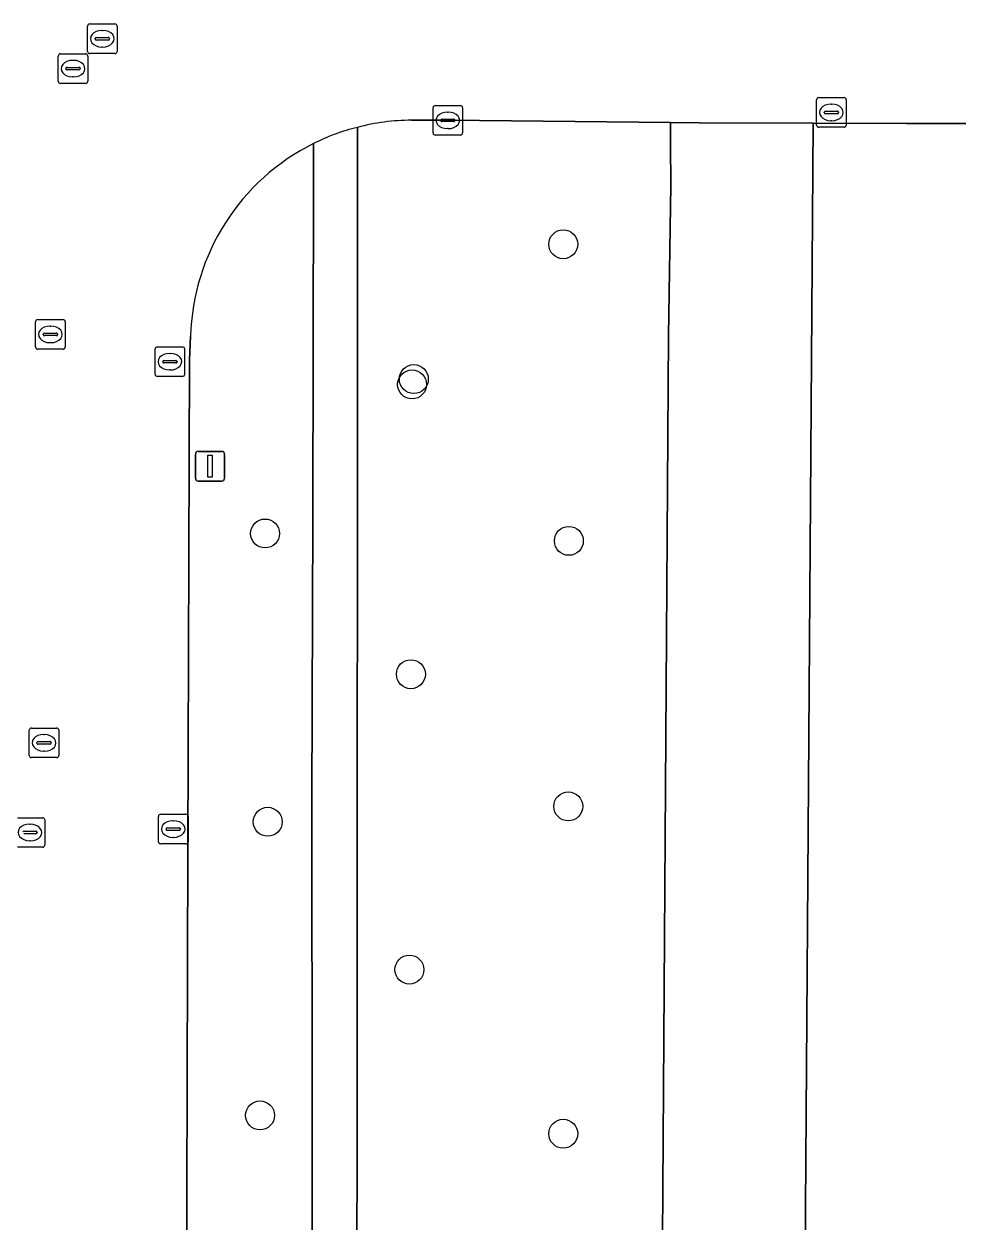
# Model space of a CAD drawing. Extents: x 161477 to 163040, y 383680 to 384871.
# Drawn here: x 162512.48 to 162544.02, y 384303.58 to 384344.06 of the extents above; entities that cross this region are included whole.
import ezdxf

# ---------------------------------------------------------------- set-up
doc = ezdxf.new("R2010")
doc.units = 0
for name, color, linetype in [('IMGEO_Berm_groen', 7, 'Continuous'), ('IMGEO_Boom', 7, 'Continuous'), ('IMGEO_Groenvoorziening', 7, 'Continuous'), ('IMGEO_Kolk', 7, 'Continuous'), ('IMGEO_Lichtmast', 7, 'Continuous'), ('IMGEO_Parkeervlak_open', 7, 'Continuous'), ('IMGEO_Rijbaan_lokaal_open', 7, 'Continuous'), ('IMGEO_Rioolput', 7, 'Continuous'), ('IMGEO_Voetpad_open', 7, 'Continuous')]:
    doc.layers.add(name, color=color, linetype=linetype)

msp = doc.modelspace()

# ---------------------------------------------------------------- linework, layer by layer
at = {"layer": 'IMGEO_Berm_groen'}
for points in [[(162522.224, 384296.557), (162522.227, 384306.86), (162522.213, 384317.825), (162522.25, 384327.378), (162522.27, 384338.795), (162522.272, 384340.014)], [(162518.115, 384333.498), (162518.081, 384332.698), (162518.018, 384316.156), (162517.965, 384296.632), (162517.93, 384292.385), (162517.892, 384270.515)]]:
    msp.add_lwpolyline(points, dxfattribs=at)
msp.add_arc((162525.6, 384333.307), 7.487, 116.3884, 178.5384, dxfattribs=at)
at = {"layer": 'IMGEO_Boom'}
for centre in [(162530.71, 384336.61), (162525.6, 384331.87), (162525.66, 384332.05), (162520.63, 384326.83), (162530.9, 384326.58), (162525.56, 384322.07), (162530.88, 384317.6), (162520.72, 384317.08), (162525.51, 384312.08), (162520.46, 384307.15), (162530.71, 384306.53)]:
    msp.add_circle(centre, 0.489, dxfattribs=at)
at = {"layer": 'IMGEO_Groenvoorziening'}
for points in [[(162534.269, 384333.514), (162534.351, 384338.605), (162534.334, 384340.001), (162534.332, 384340.528), (162534.332, 384340.724), (162526.809, 384340.801), (162525.58, 384340.805)], [(162523.755, 384340.563), (162523.756, 384338.74), (162523.759, 384327.253), (162523.748, 384317.675), (162523.74, 384312.001), (162523.728, 384296.411), (162523.728, 384282.384), (162523.685, 384266.168), (162523.683, 384265.174), (162535.134, 384265.068), (162535.14, 384265.668), (162535.422, 384297.291), (162534.034, 384297.882), (162534.269, 384333.514)]]:
    msp.add_lwpolyline(points, dxfattribs=at)
msp.add_arc((162525.597, 384333.673), 7.132, 90.1377, 104.9694, dxfattribs=at)
at = {"layer": 'IMGEO_Kolk'}
for p, q in [((162539.35, 384341.568), (162540.202, 384341.568)), ((162526.308, 384340.374), (162526.308, 384341.226)), ((162526.383, 384341.3), (162527.235, 384341.3)), ((162527.309, 384341.226), (162527.309, 384340.374)), ((162539.275, 384340.642), (162539.275, 384341.494)), ((162539.763, 384341.348), (162539.788, 384341.348)), ((162540.276, 384341.494), (162540.276, 384340.642)), ((162526.567, 384340.794), (162526.567, 384340.806)), ((162527.005, 384340.757), (162526.607, 384340.757)), ((162526.61, 384340.843), (162527.008, 384340.843)), ((162526.796, 384341.08), (162526.821, 384341.08)), ((162527.051, 384340.806), (162527.051, 384340.794)), ((162539.534, 384341.062), (162539.534, 384341.074)), ((162539.972, 384341.025), (162539.574, 384341.025)), ((162539.577, 384341.111), (162539.975, 384341.111)), ((162539.786, 384340.788), (162539.761, 384340.788)), ((162540.018, 384341.074), (162540.018, 384341.062)), ((162526.819, 384340.52), (162526.794, 384340.52)), ((162540.202, 384340.568), (162539.35, 384340.568)), ((162527.235, 384340.3), (162526.383, 384340.3)), ((162512.874, 384333.136), (162512.874, 384333.988)), ((162512.949, 384334.062), (162513.801, 384334.062)), ((162513.875, 384333.988), (162513.875, 384333.136)), ((162513.133, 384333.556), (162513.133, 384333.568)), ((162513.571, 384333.519), (162513.173, 384333.519)), ((162513.176, 384333.605), (162513.574, 384333.605)), ((162513.362, 384333.842), (162513.387, 384333.842)), ((162513.617, 384333.568), (162513.617, 384333.556)), ((162513.801, 384333.062), (162512.949, 384333.062)), ((162513.385, 384333.282), (162513.36, 384333.282)), ((162516.912, 384332.213), (162516.912, 384333.065)), ((162516.987, 384333.139), (162517.839, 384333.139)), ((162517.913, 384333.065), (162517.913, 384332.213)), ((162517.171, 384332.633), (162517.171, 384332.645)), ((162517.214, 384332.682), (162517.612, 384332.682)), ((162517.4, 384332.919), (162517.425, 384332.919)), ((162517.655, 384332.645), (162517.655, 384332.633)), ((162517.609, 384332.596), (162517.211, 384332.596)), ((162517.423, 384332.359), (162517.398, 384332.359)), ((162517.839, 384332.139), (162516.987, 384332.139)), ((162517.027, 384316.407), (162517.027, 384317.259)), ((162517.102, 384317.333), (162517.954, 384317.333)), ((162518.028, 384317.259), (162518.028, 384316.407)), ((162512.257, 384317.218), (162513.109, 384317.218)), ((162512.67, 384316.998), (162512.695, 384316.998)), ((162513.183, 384317.144), (162513.183, 384316.292)), ((162517.329, 384316.876), (162517.727, 384316.876)), ((162517.515, 384317.113), (162517.54, 384317.113)), ((162512.879, 384316.675), (162512.481, 384316.675)), ((162512.484, 384316.761), (162512.882, 384316.761)), ((162512.925, 384316.724), (162512.925, 384316.712)), ((162517.286, 384316.827), (162517.286, 384316.839)), ((162517.724, 384316.79), (162517.326, 384316.79)), ((162517.538, 384316.553), (162517.513, 384316.553)), ((162517.77, 384316.839), (162517.77, 384316.827)), ((162513.109, 384316.218), (162512.257, 384316.218)), ((162512.693, 384316.438), (162512.668, 384316.438)), ((162517.954, 384316.333), (162517.102, 384316.333))]:
    msp.add_line(p, q, dxfattribs=at)
for points in [[(162539.35, 384341.568), (162540.202, 384341.568)], [(162526.308, 384340.374), (162526.308, 384341.226)], [(162526.383, 384341.3), (162527.235, 384341.3)], [(162527.309, 384341.226), (162527.309, 384340.374)], [(162539.275, 384340.642), (162539.275, 384341.494)], [(162540.276, 384341.494), (162540.276, 384340.642)], [(162540.202, 384340.568), (162539.35, 384340.568)], [(162527.235, 384340.3), (162526.383, 384340.3)], [(162512.874, 384333.136), (162512.874, 384333.988)], [(162512.949, 384334.062), (162513.801, 384334.062)], [(162513.875, 384333.988), (162513.875, 384333.136)], [(162513.801, 384333.062), (162512.949, 384333.062)], [(162516.912, 384332.213), (162516.912, 384333.065)], [(162516.987, 384333.139), (162517.839, 384333.139)], [(162517.913, 384333.065), (162517.913, 384332.213)], [(162517.839, 384332.139), (162516.987, 384332.139)], [(162517.027, 384316.407), (162517.027, 384317.259)], [(162517.102, 384317.333), (162517.954, 384317.333)], [(162518.028, 384317.259), (162518.028, 384316.407)], [(162512.257, 384317.218), (162513.109, 384317.218)], [(162513.183, 384317.144), (162513.183, 384316.292)], [(162513.109, 384316.218), (162512.257, 384316.218)], [(162517.954, 384316.333), (162517.102, 384316.333)]]:
    msp.add_lwpolyline(points, dxfattribs=at)
for centre, radius, start, end in [((162539.352, 384341.492), 0.0765, 91.552, 178.448), ((162539.352, 384341.492), 0.0765, 91.552, 178.448), ((162540.2, 384341.492), 0.0765, 1.552, 88.448), ((162540.2, 384341.492), 0.0765, 1.552, 88.448), ((162526.385, 384341.224), 0.0765, 91.552, 178.448), ((162526.385, 384341.224), 0.0765, 91.552, 178.448), ((162527.233, 384341.224), 0.0765, 1.552, 88.448), ((162527.233, 384341.224), 0.0765, 1.552, 88.448), ((162526.607, 384340.803), 0.0403, 85.8775, 175.7526), ((162526.604, 384340.793), 0.0366, 178.938, 274.7102), ((162527.008, 384340.8), 0.043, 264.8664, 352.4533), ((162527.012, 384340.805), 0.0386, 1.7309, 96.639), ((162539.574, 384341.071), 0.0403, 85.8775, 175.7526), ((162539.571, 384341.061), 0.0366, 178.938, 274.7102), ((162539.975, 384341.068), 0.043, 264.8664, 352.4533), ((162539.979, 384341.073), 0.0386, 1.7309, 96.639), ((162526.385, 384340.376), 0.0765, 181.552, 268.448), ((162526.385, 384340.376), 0.0765, 181.552, 268.448), ((162527.233, 384340.376), 0.0765, 271.552, 358.448), ((162527.233, 384340.376), 0.0765, 271.552, 358.448), ((162539.352, 384340.644), 0.0765, 181.552, 268.448), ((162539.352, 384340.644), 0.0765, 181.552, 268.448), ((162540.2, 384340.644), 0.0765, 271.552, 358.448), ((162540.2, 384340.644), 0.0765, 271.552, 358.448), ((162512.951, 384333.986), 0.0765, 91.552, 178.448), ((162512.951, 384333.986), 0.0765, 91.552, 178.448), ((162513.799, 384333.986), 0.0765, 1.552, 88.448), ((162513.799, 384333.986), 0.0765, 1.552, 88.448), ((162513.173, 384333.565), 0.0403, 85.8775, 175.7526), ((162513.17, 384333.555), 0.0366, 178.938, 274.7102), ((162513.574, 384333.562), 0.043, 264.8664, 352.4533), ((162513.578, 384333.567), 0.0386, 1.7309, 96.639), ((162512.951, 384333.138), 0.0765, 181.552, 268.448), ((162512.951, 384333.138), 0.0765, 181.552, 268.448), ((162513.799, 384333.138), 0.0765, 271.552, 358.448), ((162513.799, 384333.138), 0.0765, 271.552, 358.448), ((162516.989, 384333.063), 0.0765, 91.552, 178.448), ((162516.989, 384333.063), 0.0765, 91.552, 178.448), ((162517.837, 384333.063), 0.0765, 1.552, 88.448), ((162517.837, 384333.063), 0.0765, 1.552, 88.448), ((162517.211, 384332.642), 0.0403, 85.8775, 175.7526), ((162517.616, 384332.644), 0.0386, 1.7309, 96.639), ((162517.208, 384332.632), 0.0366, 178.938, 274.7102), ((162517.612, 384332.639), 0.043, 264.8664, 352.4533), ((162516.989, 384332.215), 0.0765, 181.552, 268.448), ((162516.989, 384332.215), 0.0765, 181.552, 268.448), ((162517.837, 384332.215), 0.0765, 271.552, 358.448), ((162517.837, 384332.215), 0.0765, 271.552, 358.448), ((162517.104, 384317.257), 0.0765, 91.552, 178.448), ((162517.104, 384317.257), 0.0765, 91.552, 178.448), ((162517.952, 384317.257), 0.0765, 1.552, 88.448), ((162517.952, 384317.257), 0.0765, 1.552, 88.448), ((162513.107, 384317.142), 0.0765, 1.552, 88.448), ((162513.107, 384317.142), 0.0765, 1.552, 88.448), ((162517.326, 384316.836), 0.0403, 85.8775, 175.7526), ((162517.731, 384316.838), 0.0386, 1.7309, 96.639), ((162512.481, 384316.721), 0.0403, 85.8775, 175.7526), ((162512.882, 384316.718), 0.043, 264.8664, 352.4533), ((162512.886, 384316.723), 0.0386, 1.7309, 96.639), ((162517.323, 384316.826), 0.0366, 178.938, 274.7102), ((162517.727, 384316.833), 0.043, 264.8664, 352.4533), ((162513.107, 384316.294), 0.0765, 271.552, 358.448), ((162513.107, 384316.294), 0.0765, 271.552, 358.448), ((162517.104, 384316.409), 0.0765, 181.552, 268.448), ((162517.104, 384316.409), 0.0765, 181.552, 268.448), ((162517.952, 384316.409), 0.0765, 271.552, 358.448), ((162517.952, 384316.409), 0.0765, 271.552, 358.448)]:
    msp.add_arc(centre, radius, start, end, dxfattribs=at)
for centre, major_axis, ratio, start_param, end_param in [((162539.762, 384341.068), (-0.387, 0.002), 0.722429, 4.712389, 7.853982), ((162539.787, 384341.068), (-0.39, 0.002), 0.717154, 1.570796, 4.712389), ((162526.795, 384340.8), (-0.387, 0.002), 0.722429, 4.712389, 7.853982), ((162526.82, 384340.8), (-0.39, 0.002), 0.717154, 1.570796, 4.712389), ((162513.361, 384333.562), (-0.387, 0.002), 0.722429, 4.712389, 7.853982), ((162513.386, 384333.562), (-0.39, 0.002), 0.717154, 1.570796, 4.712389), ((162517.399, 384332.639), (-0.387, 0.002), 0.722429, 4.712389, 7.853982), ((162517.424, 384332.639), (-0.39, 0.002), 0.717154, 1.570796, 4.712389), ((162512.669, 384316.718), (-0.387, 0.002), 0.722429, 4.712389, 7.853982), ((162512.694, 384316.718), (-0.39, 0.002), 0.717154, 1.570796, 4.712389), ((162517.514, 384316.833), (-0.387, 0.002), 0.722429, 4.712389, 7.853982), ((162517.539, 384316.833), (-0.39, 0.002), 0.717154, 1.570796, 4.712389)]:
    msp.add_ellipse(centre, major_axis=major_axis, ratio=ratio, start_param=start_param, end_param=end_param, dxfattribs=at)
at = {"layer": 'IMGEO_Lichtmast'}
for p, q in [((162518.275, 384328.704), (162518.275, 384329.504)), ((162518.275, 384329.504), (162518.275, 384328.704)), ((162518.375, 384329.604), (162519.165, 384329.604)), ((162519.165, 384329.604), (162518.375, 384329.604)), ((162519.265, 384329.504), (162519.265, 384328.704)), ((162519.265, 384328.704), (162519.265, 384329.504)), ((162519.165, 384328.604), (162518.375, 384328.604)), ((162518.375, 384328.604), (162519.165, 384328.604))]:
    msp.add_line(p, q, dxfattribs=at)
msp.add_lwpolyline([(162518.695, 384329.479), (162518.845, 384329.479), (162518.845, 384328.729), (162518.695, 384328.729), (162518.695, 384329.479)], dxfattribs=at)
for centre, start, end in [((162518.375, 384329.504), 90, 180), ((162518.375, 384329.504), 90, 180), ((162519.165, 384329.504), 0, 90), ((162519.165, 384329.504), 360, 90), ((162518.375, 384328.704), 180, 270), ((162518.375, 384328.704), 180, 270), ((162519.165, 384328.704), 270, 0), ((162519.165, 384328.704), 270, 0)]:
    msp.add_arc(centre, 0.1, start, end, dxfattribs=at)
at = {"layer": 'IMGEO_Parkeervlak_open'}
msp.add_lwpolyline([(162539.159, 384340.701), (162535.303, 384340.714), (162534.332, 384340.724), (162534.332, 384340.528), (162534.334, 384340.001), (162534.351, 384338.605), (162534.269, 384333.514), (162534.034, 384297.882), (162535.422, 384297.291), (162535.14, 384265.668), (162535.134, 384265.068), (162540.05, 384265.023), (162540.278, 384297.257), (162538.861, 384299.231)], close=True, dxfattribs=at)
at = {"layer": 'IMGEO_Rijbaan_lokaal_open'}
for points in [[(162525.58, 384340.805), (162526.809, 384340.801), (162534.332, 384340.724), (162535.303, 384340.714), (162539.159, 384340.701), (162542.313, 384340.69), (162545.458, 384340.69), (162545.909, 384340.687), (162560.143, 384340.597), (162562.114, 384340.577), (162562.32, 384340.583), (162567.742, 384340.536), (162582.882, 384340.462), (162585.385, 384340.44), (162596.281, 384340.394), (162596.468, 384340.382), (162597.06, 384340.345), (162597.525, 384340.293)], [(162545.458, 384340.69), (162542.313, 384340.69), (162539.159, 384340.701), (162538.861, 384299.231), (162540.278, 384297.257), (162540.05, 384265.023), (162535.134, 384265.068), (162523.683, 384265.174), (162522.195, 384265.189), (162522.003, 384265.189)], [(162517.584, 384196.527), (162517.61, 384203.246), (162517.608, 384211.607), (162517.609, 384212.072), (162517.609, 384212.133), (162517.643, 384228.801), (162517.736, 384250), (162517.817, 384254.432), (162517.892, 384270.515), (162517.93, 384292.385), (162517.965, 384296.632), (162518.018, 384316.156), (162518.081, 384332.698), (162518.115, 384333.498)]]:
    msp.add_lwpolyline(points, dxfattribs=at)
for centre, radius, start, end in [((162525.597, 384333.673), 7.132, 90.1377, 104.9694), ((162525.298, 384334.116), 6.629, 103.4641, 117.1646), ((162525.6, 384333.307), 7.487, 116.3884, 178.5384)]:
    msp.add_arc(centre, radius, start, end, dxfattribs=at)
at = {"layer": 'IMGEO_Rioolput'}
for p, q in [((162514.629, 384343.134), (162514.629, 384343.986)), ((162514.704, 384344.06), (162515.556, 384344.06)), ((162515.63, 384343.986), (162515.63, 384343.134)), ((162514.931, 384343.603), (162515.329, 384343.603)), ((162515.117, 384343.84), (162515.142, 384343.84)), ((162514.888, 384343.554), (162514.888, 384343.566)), ((162515.326, 384343.517), (162514.928, 384343.517)), ((162515.14, 384343.28), (162515.115, 384343.28)), ((162515.372, 384343.566), (162515.372, 384343.554)), ((162513.639, 384342.124), (162513.639, 384342.976)), ((162513.714, 384343.05), (162514.566, 384343.05)), ((162514.127, 384342.83), (162514.152, 384342.83)), ((162514.64, 384342.976), (162514.64, 384342.124)), ((162515.556, 384343.06), (162514.704, 384343.06)), ((162513.898, 384342.544), (162513.898, 384342.556)), ((162514.336, 384342.507), (162513.938, 384342.507)), ((162513.941, 384342.593), (162514.339, 384342.593)), ((162514.382, 384342.556), (162514.382, 384342.544)), ((162514.566, 384342.05), (162513.714, 384342.05)), ((162514.15, 384342.27), (162514.125, 384342.27)), ((162512.659, 384319.324), (162512.659, 384320.176)), ((162512.734, 384320.25), (162513.586, 384320.25)), ((162513.66, 384320.176), (162513.66, 384319.324)), ((162512.918, 384319.744), (162512.918, 384319.756)), ((162513.356, 384319.707), (162512.958, 384319.707)), ((162512.961, 384319.793), (162513.359, 384319.793)), ((162513.147, 384320.03), (162513.172, 384320.03)), ((162513.402, 384319.756), (162513.402, 384319.744)), ((162513.17, 384319.47), (162513.145, 384319.47)), ((162513.586, 384319.25), (162512.734, 384319.25))]:
    msp.add_line(p, q, dxfattribs=at)
for points in [[(162514.629, 384343.134), (162514.629, 384343.986)], [(162514.704, 384344.06), (162515.556, 384344.06)], [(162515.63, 384343.986), (162515.63, 384343.134)], [(162513.639, 384342.124), (162513.639, 384342.976)], [(162513.714, 384343.05), (162514.566, 384343.05)], [(162514.64, 384342.976), (162514.64, 384342.124)], [(162515.556, 384343.06), (162514.704, 384343.06)], [(162514.566, 384342.05), (162513.714, 384342.05)], [(162512.659, 384319.324), (162512.659, 384320.176)], [(162512.734, 384320.25), (162513.586, 384320.25)], [(162513.66, 384320.176), (162513.66, 384319.324)], [(162513.586, 384319.25), (162512.734, 384319.25)]]:
    msp.add_lwpolyline(points, dxfattribs=at)
for centre, radius, start, end in [((162514.706, 384343.984), 0.0765, 91.552, 178.448), ((162514.706, 384343.984), 0.0765, 91.552, 178.448), ((162515.554, 384343.984), 0.0765, 1.552, 88.448), ((162515.554, 384343.984), 0.0765, 1.552, 88.448), ((162514.928, 384343.563), 0.0403, 85.8775, 175.7526), ((162515.333, 384343.565), 0.0386, 1.7309, 96.639), ((162514.925, 384343.553), 0.0366, 178.938, 274.7102), ((162515.329, 384343.56), 0.043, 264.8664, 352.4533), ((162513.716, 384342.974), 0.0765, 91.552, 178.448), ((162513.716, 384342.974), 0.0765, 91.552, 178.448), ((162514.564, 384342.974), 0.0765, 1.552, 88.448), ((162514.564, 384342.974), 0.0765, 1.552, 88.448), ((162514.706, 384343.136), 0.0765, 181.552, 268.448), ((162514.706, 384343.136), 0.0765, 181.552, 268.448), ((162515.554, 384343.136), 0.0765, 271.552, 358.448), ((162515.554, 384343.136), 0.0765, 271.552, 358.448), ((162513.938, 384342.553), 0.0403, 85.8775, 175.7526), ((162513.935, 384342.543), 0.0366, 178.938, 274.7102), ((162514.339, 384342.55), 0.043, 264.8664, 352.4533), ((162514.343, 384342.555), 0.0386, 1.7309, 96.639), ((162513.716, 384342.126), 0.0765, 181.552, 268.448), ((162513.716, 384342.126), 0.0765, 181.552, 268.448), ((162514.564, 384342.126), 0.0765, 271.552, 358.448), ((162514.564, 384342.126), 0.0765, 271.552, 358.448), ((162512.736, 384320.174), 0.0765, 91.552, 178.448), ((162512.736, 384320.174), 0.0765, 91.552, 178.448), ((162513.584, 384320.174), 0.0765, 1.552, 88.448), ((162513.584, 384320.174), 0.0765, 1.552, 88.448), ((162512.958, 384319.753), 0.0403, 85.8775, 175.7526), ((162512.955, 384319.743), 0.0366, 178.938, 274.7102), ((162513.359, 384319.75), 0.043, 264.8664, 352.4533), ((162513.363, 384319.755), 0.0386, 1.7309, 96.639), ((162512.736, 384319.326), 0.0765, 181.552, 268.448), ((162512.736, 384319.326), 0.0765, 181.552, 268.448), ((162513.584, 384319.326), 0.0765, 271.552, 358.448), ((162513.584, 384319.326), 0.0765, 271.552, 358.448)]:
    msp.add_arc(centre, radius, start, end, dxfattribs=at)
for centre, major_axis, ratio, start_param, end_param in [((162515.116, 384343.56), (-0.387, 0.002), 0.722429, 4.712389, 7.853982), ((162515.141, 384343.56), (-0.39, 0.002), 0.717154, 1.570796, 4.712389), ((162514.126, 384342.55), (-0.387, 0.002), 0.722429, 4.712389, 7.853982), ((162514.151, 384342.55), (-0.39, 0.002), 0.717154, 1.570796, 4.712389), ((162513.146, 384319.75), (-0.387, 0.002), 0.722429, 4.712389, 7.853982), ((162513.171, 384319.75), (-0.39, 0.002), 0.717154, 1.570796, 4.712389)]:
    msp.add_ellipse(centre, major_axis=major_axis, ratio=ratio, start_param=start_param, end_param=end_param, dxfattribs=at)
at = {"layer": 'IMGEO_Voetpad_open'}
for points in [[(162523.74, 384312.001), (162523.748, 384317.675), (162523.759, 384327.253), (162523.756, 384338.74), (162523.755, 384340.563)], [(162522.272, 384340.014), (162522.27, 384338.795), (162522.25, 384327.378), (162522.213, 384317.825), (162522.227, 384306.86), (162522.224, 384296.557), (162522.208, 384282.538), (162522.196, 384266.509), (162522.195, 384265.189), (162523.683, 384265.174), (162523.685, 384266.168), (162523.728, 384282.384), (162523.728, 384296.411), (162523.74, 384312.001)]]:
    msp.add_lwpolyline(points, dxfattribs=at)
msp.add_arc((162525.298, 384334.116), 6.629, 103.4641, 117.1646, dxfattribs=at)

doc.saveas('drawing.dxf')
